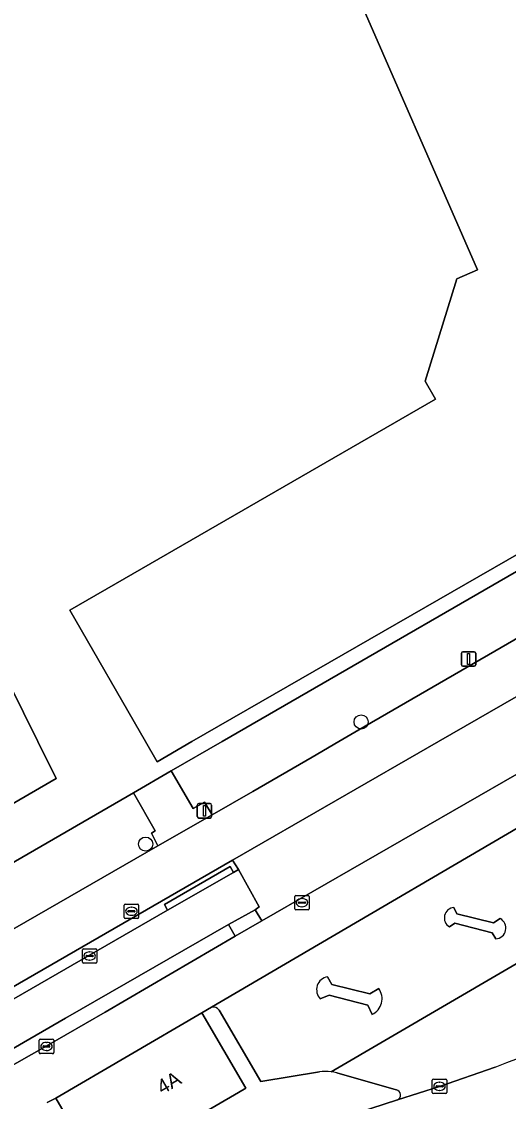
# Model space of a CAD drawing. Extents: x 158352 to 159489, y 383828 to 384603.
# Drawn here: x 159169 to 159202.7, y 383975.2 to 384049.7 of the extents above; entities that cross this region are included whole.
import ezdxf

# ---------------------------------------------------------------- set-up
doc = ezdxf.new("R2010")
doc.units = 0
for name, color, linetype in [('IMGEO_Berm_groen', 7, 'Continuous'), ('IMGEO_Berm_open', 7, 'Continuous'), ('IMGEO_Boom', 7, 'Continuous'), ('IMGEO_Erf', 7, 'Continuous'), ('IMGEO_Fietspad_gesloten', 7, 'Continuous'), ('IMGEO_Groenvoorziening', 7, 'Continuous'), ('IMGEO_Haag', 7, 'Continuous'), ('IMGEO_Kolk', 7, 'Continuous'), ('IMGEO_Lichtmast', 7, 'Continuous'), ('IMGEO_Pand', 7, 'Continuous'), ('IMGEO_Pand_nummerreeks', 7, 'Continuous'), ('IMGEO_Rijbaan_lokaal_open', 7, 'Continuous'), ('IMGEO_Rijbaan_regionaal_gesloten', 7, 'Continuous'), ('IMGEO_Rioolput', 7, 'Continuous'), ('IMGEO_Verkeerseiland_open', 7, 'Continuous'), ('IMGEO_Voetpad_open', 7, 'Continuous')]:
    doc.layers.add(name, color=color, linetype=linetype)

msp = doc.modelspace()

# ---------------------------------------------------------------- linework, layer by layer
at = {"layer": 'IMGEO_Berm_groen'}
msp.add_lwpolyline([(159217.608, 384011.37), (159197.824, 384000), (159183.59, 383991.819), (159184.008, 383991.168), (159185.445, 383988.595), (159185.153, 383988.391), (159185.625, 383987.625), (159203.245, 383997.748)], dxfattribs=at)
at = {"layer": 'IMGEO_Berm_open'}
msp.add_lwpolyline([(159139.848, 383966.258), (159140.072, 383965.861), (159140.266, 383965.967), (159157.62, 383975.933), (159165.477, 383980.512), (159179.1, 383988.347), (159178.894, 383988.738), (159183.447, 383991.366), (159183.676, 383990.966), (159184.008, 383991.168), (159183.59, 383991.819), (159163.947, 383980.489), (159139.352, 383966.321)], dxfattribs=at)
at = {"layer": 'IMGEO_Boom'}
for centre in [(159192.486, 384001.352), (159177.592, 383992.921)]:
    msp.add_circle(centre, 0.489, dxfattribs=at)
at = {"layer": 'IMGEO_Erf'}
for points in [[(159135.972, 383972.875), (159176.746, 383996.469), (159179.358, 383997.97), (159182.88, 384000), (159210.64, 384016.031), (159210.155, 384016.874), (159180.797, 384000), (159178.382, 383998.612), (159177.583, 384000), (159172.356, 384009.08), (159176.703, 384011.583), (159197.634, 384023.633), (159196.913, 384024.885), (159199.089, 384031.944), (159200.516, 384032.566), (159191.751, 384052.673)], [(159165.164, 384010.014), (159170.145, 384000), (159171.416, 383997.444), (159159.798, 383990.739)]]:
    msp.add_lwpolyline(points, dxfattribs=at)
at = {"layer": 'IMGEO_Fietspad_gesloten'}
for points in [[(159232.422, 384023.947), (159225.161, 384019.764), (159225.123, 384019.729), (159220.712, 384017.193), (159220.633, 384017.168), (159217.562, 384015.392), (159192.33, 384000.799), (159190.948, 384000), (159189.1, 383998.931), (159184.995, 383996.557), (159182.187, 383994.944), (159178.438, 383992.79), (159157.291, 383980.642), (159135.007, 383967.844), (159123.918, 383961.655)], [(159139.352, 383966.321), (159163.947, 383980.489), (159183.59, 383991.819), (159197.824, 384000), (159217.608, 384011.37), (159219.861, 384012.651), (159220.27, 384012.844)]]:
    msp.add_lwpolyline(points, dxfattribs=at)
at = {"layer": 'IMGEO_Groenvoorziening'}
msp.add_lwpolyline([(159174.791, 383981.305), (159183.788, 383986.558), (159183.324, 383987.357), (159172.065, 383980.896), (159162.338, 383975.274), (159162.787, 383974.459), (159164.461, 383975.412), (159170.733, 383978.963)], close=True, dxfattribs=at)
at = {"layer": 'IMGEO_Haag'}
msp.add_lwpolyline([(159162.338, 383975.274), (159162.787, 383974.459), (159164.461, 383975.412), (159170.733, 383978.963), (159174.791, 383981.305), (159183.788, 383986.558), (159183.324, 383987.357), (159172.065, 383980.896)], close=True, dxfattribs=at)
at = {"layer": 'IMGEO_Kolk'}
for p, q in [((159187.895, 383988.452), (159187.895, 383989.304)), ((159187.97, 383989.378), (159188.822, 383989.378)), ((159188.383, 383989.158), (159188.408, 383989.158)), ((159188.896, 383989.304), (159188.896, 383988.452)), ((159188.822, 383988.378), (159187.97, 383988.378)), ((159188.154, 383988.872), (159188.154, 383988.884)), ((159188.592, 383988.835), (159188.194, 383988.835)), ((159188.197, 383988.921), (159188.595, 383988.921)), ((159188.406, 383988.598), (159188.381, 383988.598)), ((159188.638, 383988.884), (159188.638, 383988.872)), ((159173.228, 383984.765), (159173.228, 383985.617)), ((159173.303, 383985.691), (159174.155, 383985.691)), ((159173.716, 383985.471), (159173.741, 383985.471)), ((159174.229, 383985.617), (159174.229, 383984.765)), ((159174.155, 383984.691), (159173.303, 383984.691)), ((159173.487, 383985.185), (159173.487, 383985.197)), ((159173.925, 383985.148), (159173.527, 383985.148)), ((159173.53, 383985.234), (159173.928, 383985.234)), ((159173.739, 383984.911), (159173.714, 383984.911)), ((159173.971, 383985.197), (159173.971, 383985.185)), ((159170.243, 383978.523), (159170.243, 383979.375)), ((159170.318, 383979.449), (159171.17, 383979.449)), ((159171.244, 383979.375), (159171.244, 383978.523)), ((159170.502, 383978.943), (159170.502, 383978.955)), ((159170.94, 383978.906), (159170.542, 383978.906)), ((159170.545, 383978.992), (159170.943, 383978.992)), ((159170.754, 383978.669), (159170.729, 383978.669)), ((159170.731, 383979.229), (159170.756, 383979.229)), ((159170.986, 383978.955), (159170.986, 383978.943)), ((159171.17, 383978.449), (159170.318, 383978.449)), ((159197.401, 383975.765), (159197.401, 383976.617)), ((159197.476, 383976.691), (159198.328, 383976.691)), ((159197.889, 383976.471), (159197.914, 383976.471)), ((159198.402, 383976.617), (159198.402, 383975.765)), ((159198.328, 383975.691), (159197.476, 383975.691)), ((159197.66, 383976.185), (159197.66, 383976.197)), ((159198.098, 383976.148), (159197.7, 383976.148)), ((159197.703, 383976.234), (159198.101, 383976.234)), ((159197.912, 383975.911), (159197.887, 383975.911)), ((159198.144, 383976.197), (159198.144, 383976.185))]:
    msp.add_line(p, q, dxfattribs=at)
for points in [[(159187.895, 383988.452), (159187.895, 383989.304)], [(159187.97, 383989.378), (159188.822, 383989.378)], [(159188.896, 383989.304), (159188.896, 383988.452)], [(159188.822, 383988.378), (159187.97, 383988.378)], [(159173.228, 383984.765), (159173.228, 383985.617)], [(159173.303, 383985.691), (159174.155, 383985.691)], [(159174.229, 383985.617), (159174.229, 383984.765)], [(159174.155, 383984.691), (159173.303, 383984.691)], [(159170.243, 383978.523), (159170.243, 383979.375)], [(159170.318, 383979.449), (159171.17, 383979.449)], [(159171.244, 383979.375), (159171.244, 383978.523)], [(159171.17, 383978.449), (159170.318, 383978.449)], [(159197.401, 383975.765), (159197.401, 383976.617)], [(159197.476, 383976.691), (159198.328, 383976.691)], [(159198.402, 383976.617), (159198.402, 383975.765)], [(159198.328, 383975.691), (159197.476, 383975.691)]]:
    msp.add_lwpolyline(points, dxfattribs=at)
for centre, radius, start, end in [((159187.972, 383989.302), 0.0765, 91.55205, 178.44795), ((159187.972, 383989.302), 0.0765, 91.55205, 178.44795), ((159188.82, 383989.302), 0.0765, 1.55205, 88.44795), ((159188.82, 383989.302), 0.0765, 1.55205, 88.44795), ((159187.972, 383988.454), 0.0765, 181.55205, 268.44795), ((159187.972, 383988.454), 0.0765, 181.55205, 268.44795), ((159188.194, 383988.881), 0.0403, 85.87752, 175.75265), ((159188.191, 383988.871), 0.0366, 178.93798, 274.71019), ((159188.595, 383988.878), 0.043, 264.86636, 352.45326), ((159188.599, 383988.883), 0.0386, 1.73085, 96.63898), ((159188.82, 383988.454), 0.0765, 271.55205, 358.44795), ((159188.82, 383988.454), 0.0765, 271.55205, 358.44795), ((159173.305, 383985.615), 0.0765, 91.55205, 178.44795), ((159173.305, 383985.615), 0.0765, 91.55205, 178.44795), ((159174.153, 383985.615), 0.0765, 1.55205, 88.44795), ((159174.153, 383985.615), 0.0765, 1.55205, 88.44795), ((159173.305, 383984.767), 0.0765, 181.55205, 268.44795), ((159173.305, 383984.767), 0.0765, 181.55205, 268.44795), ((159173.527, 383985.194), 0.0403, 85.87752, 175.75265), ((159173.524, 383985.184), 0.0366, 178.93798, 274.71019), ((159173.928, 383985.191), 0.043, 264.86636, 352.45326), ((159173.932, 383985.196), 0.0386, 1.73085, 96.63898), ((159174.153, 383984.767), 0.0765, 271.55205, 358.44795), ((159174.153, 383984.767), 0.0765, 271.55205, 358.44795), ((159170.32, 383979.373), 0.0765, 91.55205, 178.44795), ((159170.32, 383979.373), 0.0765, 91.55205, 178.44795), ((159171.168, 383979.373), 0.0765, 1.55205, 88.44795), ((159171.168, 383979.373), 0.0765, 1.55205, 88.44795), ((159170.542, 383978.952), 0.0403, 85.87752, 175.75265), ((159170.539, 383978.942), 0.0366, 178.93798, 274.71019), ((159170.943, 383978.949), 0.043, 264.86636, 352.45326), ((159170.947, 383978.954), 0.0386, 1.73085, 96.63898), ((159170.32, 383978.525), 0.0765, 181.55205, 268.44795), ((159170.32, 383978.525), 0.0765, 181.55205, 268.44795), ((159171.168, 383978.525), 0.0765, 271.55205, 358.44795), ((159171.168, 383978.525), 0.0765, 271.55205, 358.44795), ((159197.478, 383976.615), 0.0765, 91.55205, 178.44795), ((159197.478, 383976.615), 0.0765, 91.55205, 178.44795), ((159198.326, 383976.615), 0.0765, 1.55205, 88.44795), ((159198.326, 383976.615), 0.0765, 1.55205, 88.44795), ((159197.478, 383975.767), 0.0765, 181.55205, 268.44795), ((159197.478, 383975.767), 0.0765, 181.55205, 268.44795), ((159197.7, 383976.194), 0.0403, 85.87752, 175.75265), ((159197.697, 383976.184), 0.0366, 178.93798, 274.71019), ((159198.101, 383976.191), 0.043, 264.86636, 352.45326), ((159198.105, 383976.196), 0.0386, 1.73085, 96.63898), ((159198.326, 383975.767), 0.0765, 271.55205, 358.44795), ((159198.326, 383975.767), 0.0765, 271.55205, 358.44795)]:
    msp.add_arc(centre, radius, start, end, dxfattribs=at)
for centre, major_axis, ratio, start_param, end_param in [((159188.382, 383988.878), (-0.387, 0.002), 0.722429, 4.712389, 7.853982), ((159188.407, 383988.878), (-0.39, 0.002), 0.717154, 1.570796, 4.712389), ((159173.715, 383985.191), (-0.387, 0.002), 0.722429, 4.712389, 7.853982), ((159173.74, 383985.191), (-0.39, 0.002), 0.717154, 1.570796, 4.712389), ((159170.73, 383978.949), (-0.387, 0.002), 0.722429, 4.712389, 7.853982), ((159170.755, 383978.949), (-0.39, 0.002), 0.717154, 1.570796, 4.712389), ((159197.888, 383976.191), (-0.387, 0.002), 0.722429, 4.712389, 7.853982), ((159197.913, 383976.191), (-0.39, 0.002), 0.717154, 1.570796, 4.712389)]:
    msp.add_ellipse(centre, major_axis=major_axis, ratio=ratio, start_param=start_param, end_param=end_param, dxfattribs=at)
at = {"layer": 'IMGEO_Lichtmast'}
for p, q in [((159199.511, 384006.201), (159200.301, 384006.201)), ((159200.301, 384006.201), (159199.511, 384006.201)), ((159199.411, 384005.301), (159199.411, 384006.101)), ((159199.411, 384006.101), (159199.411, 384005.301)), ((159200.401, 384006.101), (159200.401, 384005.301)), ((159200.401, 384005.301), (159200.401, 384006.101)), ((159200.301, 384005.201), (159199.511, 384005.201)), ((159199.511, 384005.201), (159200.301, 384005.201)), ((159181.267, 383995.719), (159182.057, 383995.719)), ((159182.057, 383995.719), (159181.267, 383995.719)), ((159181.167, 383994.819), (159181.167, 383995.619)), ((159181.167, 383995.619), (159181.167, 383994.819)), ((159182.157, 383995.619), (159182.157, 383994.819)), ((159182.157, 383994.819), (159182.157, 383995.619)), ((159182.057, 383994.719), (159181.267, 383994.719)), ((159181.267, 383994.719), (159182.057, 383994.719))]:
    msp.add_line(p, q, dxfattribs=at)
for points in [[(159199.831, 384006.076), (159199.981, 384006.076), (159199.981, 384005.326), (159199.831, 384005.326), (159199.831, 384006.076)], [(159181.587, 383995.594), (159181.737, 383995.594), (159181.737, 383994.844), (159181.587, 383994.844), (159181.587, 383995.594)]]:
    msp.add_lwpolyline(points, dxfattribs=at)
for centre, start, end in [((159199.511, 384006.101), 90, 180), ((159199.511, 384006.101), 90, 180), ((159200.301, 384006.101), 0, 90), ((159200.301, 384006.101), 360, 90), ((159199.511, 384005.301), 180, 270), ((159199.511, 384005.301), 180, 270), ((159200.301, 384005.301), 270, 0), ((159200.301, 384005.301), 270, 0), ((159181.267, 383995.619), 90, 180), ((159181.267, 383995.619), 90, 180), ((159182.057, 383995.619), 0, 90), ((159182.057, 383995.619), 360, 90), ((159181.267, 383994.819), 180, 270), ((159181.267, 383994.819), 180, 270), ((159182.057, 383994.819), 270, 0), ((159182.057, 383994.819), 270, 0)]:
    msp.add_arc(centre, 0.1, start, end, dxfattribs=at)
at = {"layer": 'IMGEO_Pand'}
for points in [[(159176.703, 384011.583), (159172.356, 384009.08), (159177.583, 384000), (159178.382, 383998.612), (159180.797, 384000), (159210.155, 384016.874), (159209.212, 384018.512), (159210.366, 384021.972), (159210.617, 384022.725), (159211.3, 384022.498), (159212.208, 384025.221), (159211.522, 384025.45), (159211.772, 384026.201), (159212.987, 384029.849), (159214.665, 384030.587), (159202.839, 384057.534), (159201.06, 384056.748), (159198.299, 384055.527), (159191.751, 384052.673), (159200.516, 384032.566), (159199.089, 384031.944), (159196.913, 384024.885), (159197.634, 384023.633)], [(159184.009, 383975.768), (159184.516, 383976.063), (159181.483, 383981.264), (159171.391, 383975.38), (159173.995, 383970.914), (159179.668, 383973.237)]]:
    msp.add_lwpolyline(points, close=True, dxfattribs=at)
msp.add_lwpolyline([(159159.798, 383990.739), (159171.416, 383997.444), (159170.145, 384000), (159165.164, 384010.014)], dxfattribs=at)
at = {"layer": 'IMGEO_Rijbaan_lokaal_open'}
for points in [[(159220.085, 383992.757), (159221.253, 383993.407), (159221.687, 383994.896), (159223.492, 383995.894), (159223.996, 383996.173), (159222.716, 383998.425), (159222.064, 383998.05), (159221.605, 383998.846), (159222.237, 383999.209), (159218.992, 384004.943), (159212.94, 384001.401), (159209.919, 383999.633), (159209.044, 384001.132), (159205.914, 383999.339), (159206.837, 383997.83), (159205.664, 383997.132), (159203.245, 383997.748), (159185.625, 383987.625), (159183.788, 383986.558), (159174.791, 383981.305), (159170.733, 383978.963), (159164.461, 383975.412)], [(159170.793, 383975.067), (159171.391, 383975.38), (159181.483, 383981.264), (159182.142, 383981.649), (159209.99, 383997.948), (159214.05, 383990.983), (159190.411, 383977.201)], [(159190.411, 383977.201), (159214.05, 383990.983), (159209.99, 383997.948), (159182.142, 383981.649)], [(159162.338, 383975.274), (159172.065, 383980.896), (159183.324, 383987.357), (159185.153, 383988.391), (159185.445, 383988.595), (159184.008, 383991.168), (159183.676, 383990.966), (159179.1, 383988.347), (159165.477, 383980.512), (159157.62, 383975.933), (159140.266, 383965.967), (159140.072, 383965.861)], [(159198.903, 383988.541), (159199.095, 383988.11), (159201.624, 383987.483), (159202.093, 383987.777)], [(159201.792, 383986.379), (159201.537, 383986.797), (159198.97, 383987.449), (159198.59, 383987.207)], [(159190.169, 383983.764), (159190.45, 383983.219), (159193.081, 383982.58), (159193.702, 383982.95)], [(159193.237, 383981.158), (159192.943, 383981.805), (159190.287, 383982.482), (159189.666, 383982.226)], [(159182.682, 383981.46), (159185.557, 383976.521), (159189.598, 383977.198)], [(159190.798, 383977.124), (159194.918, 383975.944)], [(159194.999, 383975.26), (159197.902, 383976.19), (159201.753, 383977.525)]]:
    msp.add_lwpolyline(points, dxfattribs=at)
for centre, radius, start, end in [((159178.505, 384040.198), 66.846, 290.3516, 313.95897), ((159198.953, 383987.825), 0.717, 94.03173, 239.55906), ((159201.745, 383987.121), 0.743, 273.66036, 62.03819), ((159190.329, 383982.86), 0.918, 100.04813, 223.7314), ((159192.744, 383982.242), 1.191, 294.43804, 36.46864), ((159182.261, 383981.123), 0.54, 38.69435, 102.72555), ((159190.016, 383974.209), 3.018, 82.4706, 97.95225), ((159190.036, 383974.303), 2.922, 74.87573, 82.61831), ((159194.859, 383975.59), 0.359, 293.02313, 80.48402)]:
    msp.add_arc(centre, radius, start, end, dxfattribs=at)
at = {"layer": 'IMGEO_Rijbaan_regionaal_gesloten'}
msp.add_lwpolyline([(159201.753, 383977.525), (159197.902, 383976.19), (159194.999, 383975.26), (159181.375, 383970.853), (159173.957, 383968.297), (159165.044, 383965.227), (159162.413, 383964.212), (159153.947, 383961.013), (159147.488, 383958.572), (159134.734, 383953.486), (159122.508, 383948.581), (159117.879, 383946.744), (159117.025, 383946.362), (159111.88, 383944.314)], dxfattribs=at)
msp.add_arc((159178.505, 384040.198), 66.846, 290.3516, 313.95897, dxfattribs=at)
at = {"layer": 'IMGEO_Rioolput'}
for p, q in [((159176.112, 383987.855), (159176.112, 383988.707)), ((159176.187, 383988.781), (159177.039, 383988.781)), ((159176.371, 383988.275), (159176.371, 383988.287)), ((159176.809, 383988.238), (159176.411, 383988.238)), ((159176.414, 383988.324), (159176.812, 383988.324)), ((159176.6, 383988.561), (159176.625, 383988.561)), ((159176.855, 383988.287), (159176.855, 383988.275)), ((159177.113, 383988.707), (159177.113, 383987.855)), ((159177.039, 383987.781), (159176.187, 383987.781)), ((159176.623, 383988.001), (159176.598, 383988.001))]:
    msp.add_line(p, q, dxfattribs=at)
for points in [[(159176.112, 383987.855), (159176.112, 383988.707)], [(159176.187, 383988.781), (159177.039, 383988.781)], [(159177.113, 383988.707), (159177.113, 383987.855)], [(159177.039, 383987.781), (159176.187, 383987.781)]]:
    msp.add_lwpolyline(points, dxfattribs=at)
for centre, radius, start, end in [((159176.189, 383988.705), 0.0765, 91.55205, 178.44795), ((159176.189, 383988.705), 0.0765, 91.55205, 178.44795), ((159176.411, 383988.284), 0.0403, 85.87752, 175.75265), ((159176.408, 383988.274), 0.0366, 178.93798, 274.71019), ((159176.812, 383988.281), 0.043, 264.86636, 352.45326), ((159176.816, 383988.286), 0.0386, 1.73085, 96.63898), ((159177.037, 383988.705), 0.0765, 1.55205, 88.44795), ((159177.037, 383988.705), 0.0765, 1.55205, 88.44795), ((159176.189, 383987.857), 0.0765, 181.55205, 268.44795), ((159176.189, 383987.857), 0.0765, 181.55205, 268.44795), ((159177.037, 383987.857), 0.0765, 271.55205, 358.44795), ((159177.037, 383987.857), 0.0765, 271.55205, 358.44795)]:
    msp.add_arc(centre, radius, start, end, dxfattribs=at)
for centre, major_axis, ratio, start_param, end_param in [((159176.599, 383988.281), (-0.387, 0.002), 0.722429, 4.712389, 7.853982), ((159176.624, 383988.281), (-0.39, 0.002), 0.717154, 1.570796, 4.712389)]:
    msp.add_ellipse(centre, major_axis=major_axis, ratio=ratio, start_param=start_param, end_param=end_param, dxfattribs=at)
at = {"layer": 'IMGEO_Verkeerseiland_open'}
for points in [[(159202.093, 383987.777), (159201.624, 383987.483), (159199.095, 383988.11), (159198.903, 383988.541)], [(159198.59, 383987.207), (159198.97, 383987.449), (159201.537, 383986.797), (159201.792, 383986.379)], [(159193.702, 383982.95), (159193.081, 383982.58), (159190.45, 383983.219), (159190.169, 383983.764)], [(159189.666, 383982.226), (159190.287, 383982.482), (159192.943, 383981.805), (159193.237, 383981.158)]]:
    msp.add_lwpolyline(points, dxfattribs=at)
for centre, radius, start, end in [((159198.953, 383987.825), 0.717, 94.03173, 239.55906), ((159201.745, 383987.121), 0.743, 273.66036, 62.03819), ((159190.329, 383982.86), 0.918, 100.04813, 223.7314), ((159192.744, 383982.242), 1.191, 294.43804, 36.46864)]:
    msp.add_arc(centre, radius, start, end, dxfattribs=at)
at = {"layer": 'IMGEO_Voetpad_open'}
for points in [[(159215.502, 384018.839), (159210.64, 384016.031), (159182.88, 384000), (159179.358, 383997.97), (159180.887, 383995.368), (159181.668, 383995.82), (159182.187, 383994.944), (159184.995, 383996.557), (159189.1, 383998.931), (159190.948, 384000), (159192.33, 384000.799), (159217.562, 384015.392), (159220.633, 384017.168)], [(159182.142, 383981.649), (159181.483, 383981.264), (159184.516, 383976.063), (159184.009, 383975.768), (159179.668, 383973.237), (159173.995, 383970.914), (159171.391, 383975.38), (159170.793, 383975.067)], [(159189.598, 383977.198), (159185.557, 383976.521), (159182.682, 383981.46)], [(159194.918, 383975.944), (159190.798, 383977.124)], [(159170.351, 383974.317), (159170.849, 383973.493), (159173.549, 383968.979), (159173.957, 383968.297), (159181.375, 383970.853), (159194.999, 383975.26)]]:
    msp.add_lwpolyline(points, dxfattribs=at)
for points in [[(159182.187, 383994.944), (159181.668, 383995.82), (159180.887, 383995.368), (159179.358, 383997.97), (159176.746, 383996.469), (159178.253, 383993.834), (159177.992, 383993.681), (159178.438, 383992.79)], [(159157.291, 383980.642), (159178.438, 383992.79), (159177.992, 383993.681), (159178.253, 383993.834), (159176.746, 383996.469), (159135.972, 383972.875), (159130.12, 383969.438), (159126.514, 383967.708), (159128.956, 383965.658), (159134.5, 383968.752), (159135.007, 383967.844)], [(159183.676, 383990.966), (159183.447, 383991.366), (159178.894, 383988.738), (159179.1, 383988.347)], [(159185.153, 383988.391), (159183.324, 383987.357), (159183.788, 383986.558), (159185.625, 383987.625)]]:
    msp.add_lwpolyline(points, close=True, dxfattribs=at)
for centre, radius, start, end in [((159182.261, 383981.123), 0.54, 38.69435, 102.72555), ((159190.016, 383974.209), 3.018, 82.4706, 97.95225), ((159190.036, 383974.303), 2.922, 74.87573, 82.61831), ((159194.859, 383975.59), 0.359, 293.02313, 80.48402)]:
    msp.add_arc(centre, radius, start, end, dxfattribs=at)

# ---------------------------------------------------------------- texts
at = {"layer": 'IMGEO_Pand_nummerreeks'}
msp.add_text('4A', height=1, rotation=30.2388, dxfattribs=at).set_placement((159178.743, 383975.604))

doc.saveas('drawing.dxf')
